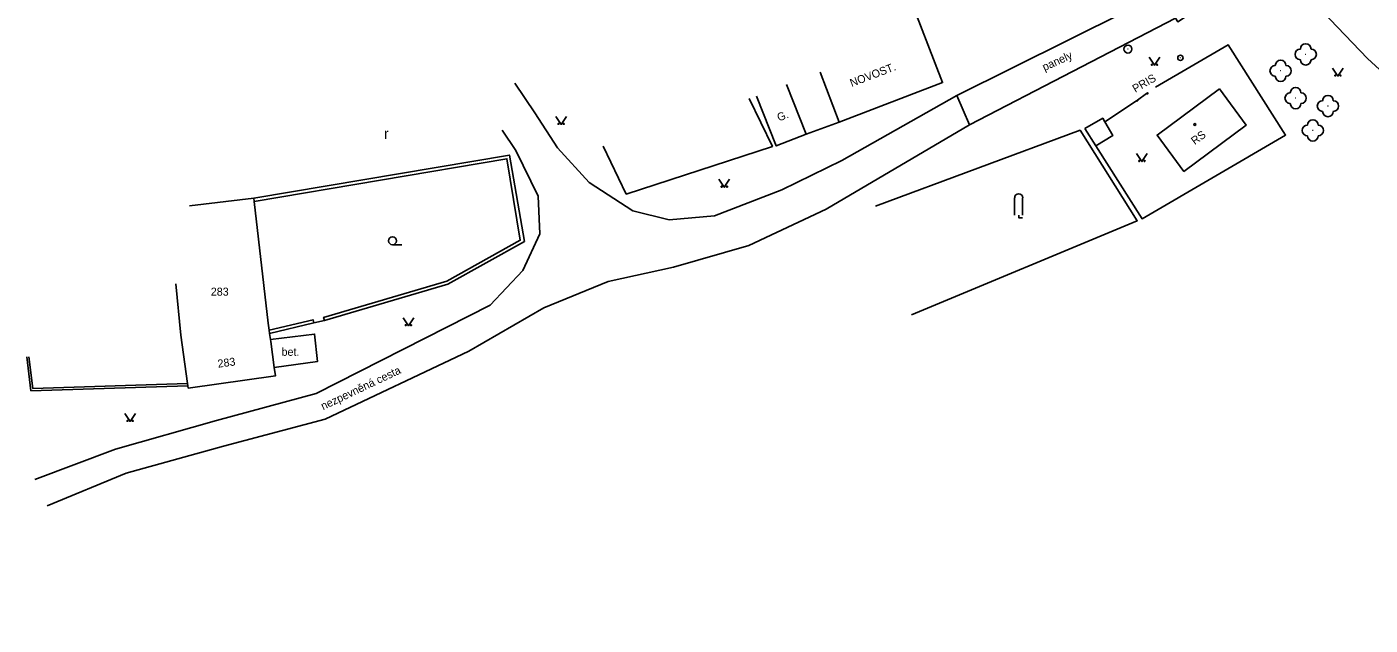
# Model space of a CAD drawing. Extents: x -577457 to -568404, y -1208466 to -1201387.
# Drawn here: x -575192.2 to -575066.2, y -1204992.7 to -1204936.6 of the extents above; entities that cross this region are included whole.
import ezdxf

# ---------------------------------------------------------------- set-up
doc = ezdxf.new("R2010")
doc.units = 0
for name, color, linetype in [('BUDOVY_MĚŘ', 7, 'Continuous'), ('MAP_ZN_BP', 7, 'Continuous'), ('POMOC_POPIS', 7, 'Continuous'), ('ROZHRANÍ_PLOCH', 7, 'Continuous'), ('ZELEŇ', 7, 'Continuous'), ('ZN_BUDOV', 7, 'Continuous'), ('ZN_DOPLŇKOVÉ', 7, 'Continuous'), ('ZN_KULTUR', 7, 'Continuous'), ('Č_POPIS_ORIENT', 7, 'Continuous')]:
    doc.layers.add(name, color=color, linetype=linetype)

msp = doc.modelspace()

# ---------------------------------------------------------------- linework, layer by layer
at = {"layer": 'BUDOVY_MĚŘ'}
for points in [[(-575109.62, -1204933.29), (-575106.32, -1204941.85), (-575116.01, -1204945.54)], [(-575116.01, -1204945.54), (-575117.79, -1204940.87)], [(-575120.95, -1204942.03), (-575119.12, -1204946.68)], [(-575119.12, -1204946.68), (-575121.91, -1204947.78), (-575123.75, -1204943.13)], [(-575080.37, -1204942.44), (-575077.86, -1204945.83), (-575083.71, -1204950.17), (-575086.22, -1204946.77), (-575080.37, -1204942.44)], [(-575091.97, -1204947.76), (-575090.36, -1204946.8), (-575091.12, -1204945.52), (-575091.31, -1204945.19), (-575092.99, -1204946.16)], [(-575092.99, -1204946.16), (-575091.97, -1204947.76)], [(-575176.92, -1204953.41), (-575170.87, -1204952.69)], [(-575170.87, -1204952.69), (-575170.84, -1204952.99)], [(-575170.84, -1204952.99), (-575169.53, -1204964.39), (-575169.44, -1204965.06)], [(-575177.09, -1204970.07), (-575177.72, -1204965.52), (-575178.18, -1204960.71)], [(-575169.44, -1204965.06), (-575169.4, -1204965.36)], [(-575169.4, -1204965.36), (-575169.32, -1204965.92)], [(-575169.32, -1204965.92), (-575169.29, -1204966.11)], [(-575168.96, -1204968.55), (-575168.85, -1204969.35), (-575177.03, -1204970.48), (-575177.06, -1204970.26)], [(-575177.06, -1204970.26), (-575177.09, -1204970.07)]]:
    msp.add_lwpolyline(points, dxfattribs=at)
at = {"layer": 'MAP_ZN_BP'}
for radius in [0.375, 0.0005]:
    msp.add_circle((-575088.95, -1204938.7), radius, dxfattribs=at)
at = {"layer": 'ROZHRANÍ_PLOCH'}
for points in [[(-575080.87, -1204923.74), (-575081.93, -1204930.14), (-575084.5, -1204931.53), (-575083.94, -1204932.54), (-575104.98, -1204943.05)], [(-575103.81, -1204945.79), (-575084.48, -1204935.82), (-575084.28, -1204936.14), (-575083.12, -1204935.4), (-575081.92, -1204934.73), (-575080.69, -1204934.13), (-575079.42, -1204933.61), (-575078.12, -1204933.16), (-575076.8, -1204932.78), (-575075.46, -1204932.49), (-575074.1, -1204932.27), (-575073.54, -1204932.2)], [(-575009.6, -1204992.71), (-575060.04, -1204945.52), (-575066.5, -1204939.6), (-575073.54, -1204932.2)], [(-575146.4, -1204941.9), (-575144.54, -1204944.68), (-575142.43, -1204947.97), (-575139.46, -1204951.21), (-575135.35, -1204953.88), (-575131.96, -1204954.71), (-575127.7, -1204954.35), (-575121.38, -1204951.9), (-575115.77, -1204949.16), (-575104.98, -1204943.05)], [(-575104.98, -1204943.05), (-575103.81, -1204945.79)], [(-575190.25, -1204981.51), (-575182.83, -1204978.46), (-575173.72, -1204975.92), (-575164.18, -1204973.39), (-575150.74, -1204967.01), (-575143.71, -1204962.95), (-575137.67, -1204960.48), (-575131.55, -1204959.15), (-575124.48, -1204957.12), (-575117.22, -1204953.71), (-575103.81, -1204945.79)], [(-575191.4, -1204979.06), (-575183.84, -1204976.22), (-575174.38, -1204973.54), (-575165.03, -1204971), (-575148.72, -1204962.7), (-575145.68, -1204959.45), (-575144.07, -1204956.01), (-575144.24, -1204952.5), (-575146.31, -1204948.21), (-575147.6, -1204946.32)], [(-575169.32, -1204965.92), (-575165.19, -1204965.43), (-575164.9, -1204967.99), (-575168.96, -1204968.55)]]:
    msp.add_lwpolyline(points, dxfattribs=at)
at = {"layer": 'ZELEŇ'}
msp.add_lwpolyline([(-575112.61, -1204953.42), (-575093.43, -1204946.32), (-575088.07, -1204954.8), (-575109.25, -1204963.63)], dxfattribs=at)
for centre in [(-575072.29, -1204939.2), (-575074.64, -1204940.74), (-575073.23, -1204943.3), (-575070.2, -1204944.04), (-575071.62, -1204946.33)]:
    msp.add_circle(centre, 0.0005, dxfattribs=at)
for centre, start, end in [((-575072.29, -1204938.7), 0, 180), ((-575074.64, -1204940.24), 0, 180), ((-575072.79, -1204939.2), 90, 270), ((-575072.29, -1204939.7), 180, 360), ((-575071.79, -1204939.2), 270, 90), ((-575075.14, -1204940.74), 90, 270), ((-575074.14, -1204940.74), 270, 90), ((-575074.64, -1204941.24), 180, 360), ((-575073.23, -1204942.8), 0, 180), ((-575073.73, -1204943.3), 90, 270), ((-575072.73, -1204943.3), 270, 90), ((-575070.7, -1204944.04), 90, 270), ((-575070.2, -1204943.54), 0, 180), ((-575069.7, -1204944.04), 270, 90), ((-575073.23, -1204943.8), 180, 360), ((-575070.2, -1204944.54), 180, 360), ((-575072.12, -1204946.33), 90, 270), ((-575071.62, -1204945.83), 0, 180), ((-575071.12, -1204946.33), 270, 90), ((-575071.62, -1204946.83), 180, 360)]:
    msp.add_arc(centre, 0.5, start, end, dxfattribs=at)
at = {"layer": 'ZN_BUDOV'}
msp.add_circle((-575082.68, -1204945.78), 0.0875, dxfattribs=at)
at = {"layer": 'ZN_DOPLŇKOVÉ'}
for points in [[(-575086.37, -1204942.27), (-575079.55, -1204938.32), (-575074.18, -1204946.76), (-575087.62, -1204954.61), (-575091.97, -1204947.76)], [(-575124.45, -1204943.33), (-575122.27, -1204947.83), (-575135.97, -1204952.29), (-575138.15, -1204947.79)], [(-575091.12, -1204945.52), (-575088.15, -1204943.56)], [(-575088.15, -1204943.56), (-575088.06, -1204943.48)], [(-575088.15, -1204943.56), (-575088.1, -1204943.6), (-575088.02, -1204943.52), (-575088.06, -1204943.48)], [(-575088.06, -1204943.48), (-575087.21, -1204942.87)], [(-575087.21, -1204942.87), (-575087.1, -1204942.79), (-575087.06, -1204942.84), (-575087.18, -1204942.92), (-575087.21, -1204942.87)], [(-575116.01, -1204945.54), (-575119.12, -1204946.68)], [(-575164.25, -1204964.15), (-575152.68, -1204960.74), (-575145.5, -1204956.74), (-575146.92, -1204948.64), (-575170.87, -1204952.69)], [(-575164.25, -1204964.15), (-575164.34, -1204963.86), (-575152.79, -1204960.46), (-575145.9, -1204956.62), (-575147.16, -1204948.99), (-575170.84, -1204952.99)], [(-575169.44, -1204965.06), (-575165.32, -1204964.08), (-575165.25, -1204964.38)], [(-575169.4, -1204965.36), (-575165.25, -1204964.38)], [(-575165.25, -1204964.38), (-575164.25, -1204964.15)], [(-575169.29, -1204966.11), (-575168.96, -1204968.55)], [(-575192.15, -1204967.57), (-575191.77, -1204970.74), (-575177.06, -1204970.26)], [(-575177.09, -1204970.07), (-575191.59, -1204970.53), (-575191.95, -1204967.55)]]:
    msp.add_lwpolyline(points, dxfattribs=at)
for radius in [0.25, 0.0005]:
    msp.add_circle((-575084.03, -1204939.52), radius, dxfattribs=at)
at = {"layer": 'ZN_KULTUR'}
for p, q in [((-575099.57, -1204954.26), (-575099.57, -1204952.64)), ((-575098.82, -1204954.26), (-575098.82, -1204952.64)), ((-575157.88, -1204957.05), (-575157.01, -1204957.05))]:
    msp.add_line(p, q, dxfattribs=at)
for points in [[(-575086.96, -1204939.47), (-575086.46, -1204940.22), (-575085.96, -1204939.47)], [(-575069.77, -1204940.49), (-575069.27, -1204941.24), (-575068.77, -1204940.49)], [(-575142.57, -1204945.02), (-575142.07, -1204945.77), (-575141.57, -1204945.02)], [(-575088.14, -1204948.5), (-575087.64, -1204949.25), (-575087.14, -1204948.5)], [(-575127.28, -1204950.9), (-575126.78, -1204951.65), (-575126.28, -1204950.9)], [(-575099.19, -1204954.26), (-575099.19, -1204954.51), (-575098.82, -1204954.51)], [(-575156.89, -1204963.89), (-575156.39, -1204964.64), (-575155.89, -1204963.89)], [(-575182.97, -1204972.86), (-575182.47, -1204973.61), (-575181.97, -1204972.86)]]:
    msp.add_lwpolyline(points, dxfattribs=at)
for centre, radius in [((-575086.71, -1204940.17), 0.05), ((-575086.21, -1204940.17), 0.05), ((-575069.52, -1204941.19), 0.05), ((-575069.02, -1204941.19), 0.05), ((-575142.32, -1204945.72), 0.05), ((-575141.82, -1204945.72), 0.05), ((-575087.89, -1204949.2), 0.05), ((-575087.39, -1204949.2), 0.05), ((-575127.03, -1204951.6), 0.05), ((-575126.53, -1204951.6), 0.05), ((-575157.88, -1204956.68), 0.375), ((-575156.64, -1204964.59), 0.05), ((-575156.14, -1204964.59), 0.05), ((-575182.72, -1204973.56), 0.05), ((-575182.22, -1204973.56), 0.05)]:
    msp.add_circle(centre, radius, dxfattribs=at)
msp.add_arc((-575099.19, -1204952.64), 0.375, 0, 180, dxfattribs=at)

# ---------------------------------------------------------------- texts
at = {"layer": 'POMOC_POPIS'}
for s, rotation, p in [('panely', 24.5, (-575096.77, -1204940.77)), ('NOVOST.', 20.86, (-575114.84, -1204942.26)), ('PRIS', 30.13, (-575088.26, -1204942.81)), ('G.', 21.5, (-575121.66, -1204945.5)), (' RS', 36.51, (-575082.91, -1204947.88)), (' nezpevněná cesta', 25.39, (-575164.63, -1204972.68))]:
    msp.add_text(s, height=0.75, rotation=rotation, dxfattribs=at).set_placement(p)
msp.add_text('bet.', height=0.75, dxfattribs=at).set_placement((-575168.28, -1204967.46))
at = {"layer": 'ZN_KULTUR'}
msp.add_text('r', height=1, dxfattribs=at).set_placement((-575158.68, -1204947.13))
at = {"layer": 'Č_POPIS_ORIENT'}
msp.add_text('283', height=0.75, dxfattribs=at).set_placement((-575174.91, -1204961.82))
msp.add_text('283', height=0.75, rotation=7.86, dxfattribs=at).set_placement((-575174.22, -1204968.58))

doc.saveas('drawing.dxf')
